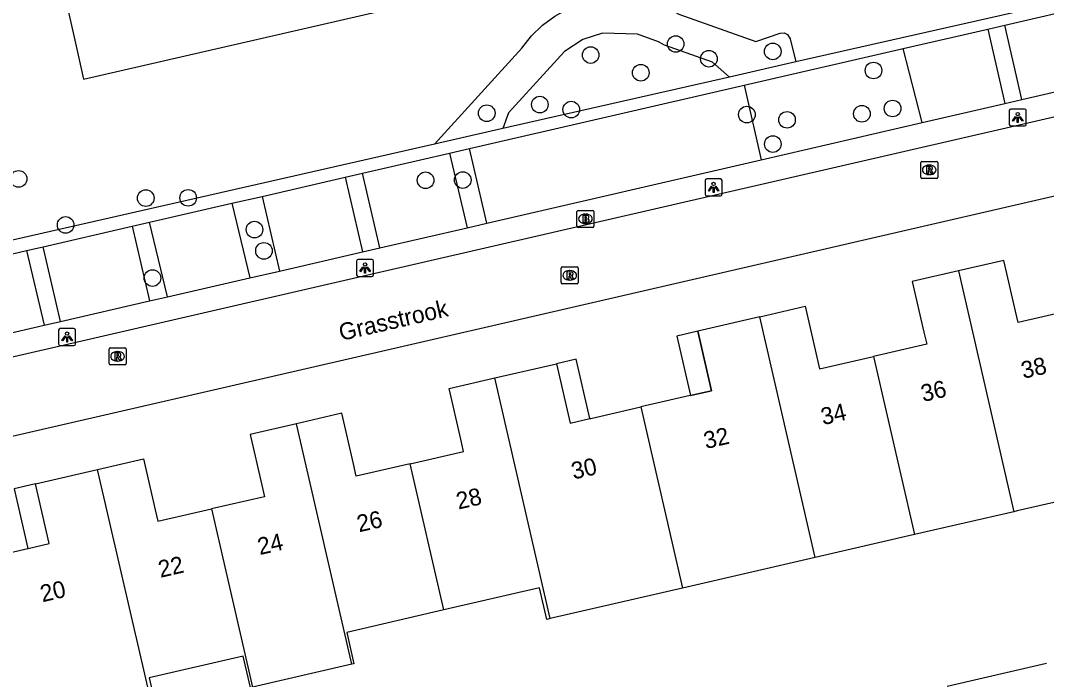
# Model space of a CAD drawing. Extents: x 156414 to 157775, y 382335 to 383765.
# Drawn here: x 156810 to 156870.4, y 382698 to 382736.8 of the extents above; entities that cross this region are included whole.
import ezdxf

# ---------------------------------------------------------------- set-up
doc = ezdxf.new("R2010")
doc.units = 0
for name, color, linetype in [('IMGEO_Boom', 7, 'Continuous'), ('IMGEO_Brandkraan', 7, 'Continuous'), ('IMGEO_Groenvoorziening', 7, 'Continuous'), ('IMGEO_Haag', 7, 'Continuous'), ('IMGEO_Lichtpunt', 7, 'Continuous'), ('IMGEO_Openbare_ruimte_label', 7, 'Continuous'), ('IMGEO_Pand', 7, 'Continuous'), ('IMGEO_Pand_nummerreeks', 7, 'Continuous'), ('IMGEO_Pand_overbouw', 7, 'Continuous'), ('IMGEO_Parkeervlak_open', 7, 'Continuous'), ('IMGEO_Rijbaan_lokaal_open', 7, 'Continuous'), ('IMGEO_Rioolput', 7, 'Continuous'), ('IMGEO_Voetpad_open', 7, 'Continuous')]:
    doc.layers.add(name, color=color, linetype=linetype)

msp = doc.modelspace()

# ---------------------------------------------------------------- linework, layer by layer
at = {"layer": 'IMGEO_Boom'}
for centre in [(156848.592, 382735.425), (156854.306, 382734.987), (156843.589, 382734.775), (156850.548, 382734.555), (156846.539, 382733.731), (156860.235, 382733.866), (156840.596, 382731.858), (156837.473, 382731.349), (156842.449, 382731.563), (156852.782, 382731.269), (156859.555, 382731.315), (156861.358, 382731.625), (156855.145, 382730.958), (156854.31, 382729.532), (156809.918, 382727.482), (156833.872, 382727.402), (156836.059, 382727.412), (156817.404, 382726.349), (156819.9, 382726.367), (156812.688, 382724.769), (156823.804, 382724.497), (156824.361, 382723.243), (156817.797, 382721.643)]:
    msp.add_circle(centre, 0.489, dxfattribs=at)
at = {"layer": 'IMGEO_Brandkraan'}
for p, q in [((156842.782, 382724.7), (156842.782, 382725.552)), ((156842.857, 382725.626), (156843.709, 382725.626)), ((156843.27, 382725.406), (156843.295, 382725.406)), ((156843.783, 382725.552), (156843.783, 382724.7)), ((156843.709, 382724.626), (156842.857, 382724.626)), ((156843.293, 382724.846), (156843.268, 382724.846))]:
    msp.add_line(p, q, dxfattribs=at)
for points in [[(156842.782, 382724.7), (156842.782, 382725.552)], [(156842.857, 382725.626), (156843.709, 382725.626)], [(156843.13, 382725.326), (156843.13, 382724.926), (156843.343, 382724.926)], [(156843.361, 382725.326), (156843.13, 382725.326)], [(156843.309, 382725.245), (156843.255, 382725.245), (156843.255, 382725.169)], [(156843.255, 382725.169), (156843.308, 382725.169)], [(156843.317, 382725.093), (156843.255, 382725.093), (156843.255, 382725.012)], [(156843.783, 382725.552), (156843.783, 382724.7)], [(156843.709, 382724.626), (156842.857, 382724.626)], [(156843.255, 382725.012), (156843.317, 382725.012)]]:
    msp.add_lwpolyline(points, dxfattribs=at)
for centre, radius, start, end in [((156842.859, 382725.55), 0.0765, 91.55205, 178.44795), ((156842.859, 382725.55), 0.0765, 91.55205, 178.44795), ((156843.31, 382725.207), 0.0379, 267.82845, 90.93552), ((156843.318, 382725.052), 0.0404, 269.87594, 90.50774), ((156843.365, 382725.181), 0.145, 59.4692, 91.53667), ((156843.39, 382725.228), 0.0922, 285.51372, 58.15012), ((156843.395, 382725.036), 0.105, 301.31148, 78.98903), ((156843.707, 382725.55), 0.0765, 1.55205, 88.44795), ((156843.707, 382725.55), 0.0765, 1.55205, 88.44795), ((156842.859, 382724.702), 0.0765, 181.55205, 268.44795), ((156842.859, 382724.702), 0.0765, 181.55205, 268.44795), ((156843.349, 382725.177), 0.251, 268.66757, 293.53466), ((156843.707, 382724.702), 0.0765, 271.55205, 358.44795), ((156843.707, 382724.702), 0.0765, 271.55205, 358.44795)]:
    msp.add_arc(centre, radius, start, end, dxfattribs=at)
for centre, major_axis, ratio, start_param, end_param in [((156843.269, 382725.126), (-0.387, 0.002), 0.722429, 4.712389, 7.853982), ((156843.294, 382725.126), (-0.39, 0.002), 0.717154, 1.570796, 4.712389)]:
    msp.add_ellipse(centre, major_axis=major_axis, ratio=ratio, start_param=start_param, end_param=end_param, dxfattribs=at)
at = {"layer": 'IMGEO_Groenvoorziening'}
for points in [[(156834.402, 382729.53), (156839.533, 382735.185), (156840.097, 382735.898), (156840.749, 382736.531), (156841.48, 382737.073), (156842.275, 382737.513), (156843.121, 382737.845), (156844.003, 382738.064), (156844.907, 382738.164), (156845.816, 382738.144), (156846.714, 382738.005), (156847.586, 382737.749), (156848.417, 382737.38), (156848.772, 382737.18), (156853.317, 382735.569), (156854.742, 382736.058), (156854.968, 382736.079), (156855.174, 382735.984), (156855.325, 382735.725), (156855.67, 382734.37)], [(156851.757, 382733.48), (156850.757, 382734.347), (156847.941, 382735.353), (156847.577, 382735.558), (156846.338, 382736.012), (156844.293, 382736.057), (156843.134, 382735.688), (156842.055, 382734.993), (156841.016, 382733.843), (156838.743, 382731.368), (156838.419, 382730.444)]]:
    msp.add_lwpolyline(points, dxfattribs=at)
at = {"layer": 'IMGEO_Haag'}
for points in [[(156874.007, 382738.543), (156855.67, 382734.37)], [(156855.67, 382734.37), (156851.757, 382733.48)], [(156851.757, 382733.48), (156838.419, 382730.444)], [(156838.419, 382730.444), (156834.402, 382729.53)], [(156834.402, 382729.53), (156803.492, 382722.496)]]:
    msp.add_lwpolyline(points, dxfattribs=at)
at = {"layer": 'IMGEO_Lichtpunt'}
for p, q in [((156868.223, 382731.501), (156868.223, 382730.694)), ((156868.223, 382731.501), (156868.223, 382730.694)), ((156869.125, 382731.596), (156868.317, 382731.596)), ((156869.125, 382731.596), (156868.317, 382731.596)), ((156869.219, 382730.694), (156869.219, 382731.501)), ((156869.219, 382730.694), (156869.219, 382731.501)), ((156868.317, 382730.6), (156869.125, 382730.6)), ((156868.317, 382730.6), (156869.125, 382730.6)), ((156850.327, 382727.384), (156850.327, 382726.577)), ((156850.327, 382727.384), (156850.327, 382726.577)), ((156851.229, 382727.479), (156850.421, 382727.479)), ((156851.229, 382727.479), (156850.421, 382727.479)), ((156851.323, 382726.577), (156851.323, 382727.384)), ((156851.323, 382726.577), (156851.323, 382727.384)), ((156850.421, 382726.483), (156851.229, 382726.483)), ((156850.421, 382726.483), (156851.229, 382726.483)), ((156830.712, 382722.739), (156829.904, 382722.739)), ((156830.712, 382722.739), (156829.904, 382722.739)), ((156829.81, 382722.644), (156829.81, 382721.837)), ((156829.81, 382722.644), (156829.81, 382721.837)), ((156830.806, 382721.837), (156830.806, 382722.644)), ((156830.806, 382721.837), (156830.806, 382722.644)), ((156829.904, 382721.743), (156830.712, 382721.743)), ((156829.904, 382721.743), (156830.712, 382721.743)), ((156812.277, 382718.571), (156812.277, 382717.764)), ((156812.277, 382718.571), (156812.277, 382717.764)), ((156813.179, 382718.666), (156812.371, 382718.666)), ((156813.179, 382718.666), (156812.371, 382718.666)), ((156813.273, 382717.764), (156813.273, 382718.571)), ((156813.273, 382717.764), (156813.273, 382718.571)), ((156812.371, 382717.67), (156813.179, 382717.67)), ((156812.371, 382717.67), (156813.179, 382717.67))]:
    msp.add_line(p, q, dxfattribs=at)
for points in [[(156868.597, 382731.165), (156868.636, 382731.137), (156868.448, 382730.875), (156868.41, 382730.902), (156868.597, 382731.165)], [(156868.699, 382731.117), (156868.746, 382731.117), (156868.746, 382730.795), (156868.699, 382730.795), (156868.699, 382731.117)], [(156868.809, 382731.137), (156868.847, 382731.164), (156869.034, 382730.902), (156868.995, 382730.874), (156868.809, 382731.137)], [(156850.701, 382727.048), (156850.74, 382727.02), (156850.552, 382726.758), (156850.514, 382726.785), (156850.701, 382727.048)], [(156850.803, 382727), (156850.85, 382727), (156850.85, 382726.678), (156850.803, 382726.678), (156850.803, 382727)], [(156850.913, 382727.02), (156850.951, 382727.047), (156851.138, 382726.785), (156851.099, 382726.757), (156850.913, 382727.02)], [(156830.184, 382722.308), (156830.223, 382722.28), (156830.035, 382722.018), (156829.997, 382722.045), (156830.184, 382722.308)], [(156830.286, 382722.26), (156830.333, 382722.26), (156830.333, 382721.938), (156830.286, 382721.938), (156830.286, 382722.26)], [(156830.396, 382722.28), (156830.434, 382722.307), (156830.621, 382722.045), (156830.582, 382722.017), (156830.396, 382722.28)], [(156812.651, 382718.235), (156812.69, 382718.207), (156812.502, 382717.945), (156812.464, 382717.972), (156812.651, 382718.235)], [(156812.753, 382718.187), (156812.8, 382718.187), (156812.8, 382717.865), (156812.753, 382717.865), (156812.753, 382718.187)], [(156812.863, 382718.207), (156812.901, 382718.234), (156813.088, 382717.972), (156813.049, 382717.944), (156812.863, 382718.207)]]:
    msp.add_lwpolyline(points, dxfattribs=at)
for centre in [(156868.722, 382731.299), (156850.826, 382727.182), (156830.309, 382722.442), (156812.776, 382718.369)]:
    msp.add_circle(centre, 0.0994, dxfattribs=at)
for centre, start, end in [((156868.317, 382731.501), 90, 180), ((156868.317, 382731.501), 90, 180), ((156869.125, 382731.501), 0, 90), ((156869.125, 382731.501), 0, 90), ((156868.317, 382730.694), 180, 270), ((156868.317, 382730.694), 180, 270), ((156869.125, 382730.694), 270, 0), ((156869.125, 382730.694), 270, 360), ((156850.421, 382727.384), 90, 180), ((156850.421, 382727.384), 90, 180), ((156851.229, 382727.384), 0, 90), ((156851.229, 382727.384), 0, 90), ((156850.421, 382726.577), 180, 270), ((156850.421, 382726.577), 180, 270), ((156851.229, 382726.577), 270, 0), ((156851.229, 382726.577), 270, 360), ((156829.904, 382722.644), 90, 180), ((156829.904, 382722.644), 90, 180), ((156830.712, 382722.644), 0, 90), ((156830.712, 382722.644), 0, 90), ((156829.904, 382721.837), 180, 270), ((156829.904, 382721.837), 180, 270), ((156830.712, 382721.837), 270, 0), ((156830.712, 382721.837), 270, 360), ((156812.371, 382718.571), 90, 180), ((156812.371, 382718.571), 90, 180), ((156813.179, 382718.571), 0, 90), ((156813.179, 382718.571), 0, 90), ((156812.371, 382717.764), 180, 270), ((156812.371, 382717.764), 180, 270), ((156813.179, 382717.764), 270, 0), ((156813.179, 382717.764), 270, 360)]:
    msp.add_arc(centre, 0.0946, start, end, dxfattribs=at)
at = {"layer": 'IMGEO_Pand'}
for points in [[(156813.35, 382745.095), (156811.203, 382744.597), (156813.271, 382735.473), (156813.741, 382733.355), (156832.373, 382737.642)], [(156871.91, 382719.744), (156868.748, 382719.018), (156868.593, 382719.692), (156867.908, 382722.678), (156865.232, 382722.06)], [(156865.232, 382722.06), (156862.518, 382721.433), (156863.206, 382718.448), (156863.367, 382717.747), (156860.227, 382717.023)], [(156865.232, 382722.06), (156868.487, 382707.882)], [(156853.536, 382719.358), (156856.21, 382719.978), (156856.899, 382716.992), (156857.06, 382716.293), (156860.227, 382717.023)], [(156853.536, 382719.358), (156849.889, 382718.513), (156850.696, 382715.01), (156849.464, 382714.726), (156849.443, 382714.721), (156846.542, 382714.052)], [(156856.797, 382705.186), (156853.536, 382719.358)], [(156860.227, 382717.023), (156862.64, 382706.533)], [(156837.941, 382715.759), (156841.57, 382716.594), (156842.378, 382713.092), (156843.549, 382713.362), (156843.595, 382713.373), (156846.542, 382714.052)], [(156832.969, 382710.71), (156836.111, 382711.436), (156835.945, 382712.154), (156835.254, 382715.14), (156837.941, 382715.759)], [(156841.209, 382701.59), (156837.941, 382715.759)], [(156832.969, 382710.71), (156829.791, 382709.976), (156829.625, 382710.694), (156828.935, 382713.681), (156826.272, 382713.065)], [(156846.542, 382714.052), (156849.001, 382703.388)], [(156826.272, 382713.065), (156823.544, 382712.434), (156824.231, 382709.449), (156824.389, 382708.76), (156821.274, 382708.044)], [(156829.537, 382698.898), (156826.272, 382713.065)], [(156814.572, 382710.371), (156817.265, 382710.992), (156817.952, 382707.999), (156818.109, 382707.317), (156821.274, 382708.044)], [(156834.95, 382702.096), (156832.969, 382710.71)], [(156807.399, 382705.016), (156810.455, 382705.715), (156810.491, 382705.723), (156811.711, 382706.017), (156810.912, 382709.528), (156814.572, 382710.371)], [(156817.84, 382696.2), (156814.572, 382710.371)], [(156874.327, 382709.228), (156874.118, 382709.18), (156868.691, 382707.929), (156868.487, 382707.882)], [(156821.274, 382708.044), (156823.693, 382697.55)], [(156868.487, 382707.882), (156862.64, 382706.533)], [(156862.64, 382706.533), (156856.797, 382705.186)], [(156856.797, 382705.186), (156849.001, 382703.388)], [(156841.209, 382701.59), (156841.004, 382701.543), (156840.577, 382703.394), (156834.95, 382702.096)], [(156849.001, 382703.388), (156841.209, 382701.59)], [(156834.95, 382702.096), (156829.228, 382700.776), (156829.655, 382698.925), (156829.537, 382698.898)], [(156823.693, 382697.55), (156823.566, 382697.521), (156823.139, 382699.372), (156817.605, 382698.095), (156818.032, 382696.244), (156817.84, 382696.2)], [(156829.537, 382698.898), (156823.693, 382697.55)], [(156864.577, 382697.612), (156870.42, 382698.958)]]:
    msp.add_lwpolyline(points, dxfattribs=at)
at = {"layer": 'IMGEO_Pand_overbouw'}
for points in [[(156849.464, 382714.726), (156850.696, 382715.01), (156849.889, 382718.513), (156848.659, 382718.228)], [(156843.549, 382713.362), (156842.741, 382716.863), (156841.57, 382716.594), (156842.378, 382713.092)], [(156809.653, 382709.238), (156810.455, 382705.715), (156810.491, 382705.723), (156811.711, 382706.017), (156810.912, 382709.528)]]:
    msp.add_lwpolyline(points, close=True, dxfattribs=at)
at = {"layer": 'IMGEO_Parkeervlak_open'}
for points in [[(156867.964, 382736.534), (156873.043, 382737.705)], [(156861.974, 382735.153), (156866.967, 382736.304)], [(156836.467, 382729.27), (156852.619, 382732.995)], [(156830.166, 382727.817), (156835.281, 382728.996)], [(156824.257, 382726.454), (156829.139, 382727.58)], [(156817.631, 382724.926), (156822.477, 382726.044)], [(156811.357, 382723.479), (156816.603, 382724.689)], [(156807.895, 382722.68), (156810.39, 382723.256)]]:
    msp.add_lwpolyline(points, dxfattribs=at)
at = {"layer": 'IMGEO_Rijbaan_lokaal_open'}
for points in [[(156730.522, 382698.738), (156791.204, 382712.755), (156805.031, 382715.955), (156830.401, 382721.812), (156868.803, 382730.665), (156879.275, 382733.088), (156907.413, 382739.578), (156929.495, 382744.678), (156949.815, 382749.383)], [(156805.847, 382711.483), (156831.783, 382717.455), (156841.152, 382719.616), (156876.422, 382727.751)]]:
    msp.add_lwpolyline(points, dxfattribs=at)
at = {"layer": 'IMGEO_Rioolput'}
for p, q in [((156863.013, 382727.586), (156863.013, 382728.438)), ((156863.088, 382728.512), (156863.94, 382728.512)), ((156863.501, 382728.292), (156863.526, 382728.292)), ((156864.014, 382728.438), (156864.014, 382727.586)), ((156863.94, 382727.512), (156863.088, 382727.512)), ((156863.524, 382727.732), (156863.499, 382727.732)), ((156841.858, 382721.373), (156841.858, 382722.225)), ((156841.933, 382722.299), (156842.785, 382722.299)), ((156842.346, 382722.079), (156842.371, 382722.079)), ((156842.859, 382722.225), (156842.859, 382721.373)), ((156842.369, 382721.519), (156842.344, 382721.519)), ((156842.785, 382721.299), (156841.933, 382721.299)), ((156815.244, 382716.606), (156815.244, 382717.458)), ((156815.319, 382717.532), (156816.171, 382717.532)), ((156815.732, 382717.312), (156815.757, 382717.312)), ((156816.245, 382717.458), (156816.245, 382716.606)), ((156815.755, 382716.752), (156815.73, 382716.752)), ((156816.171, 382716.532), (156815.319, 382716.532))]:
    msp.add_line(p, q, dxfattribs=at)
for points in [[(156863.013, 382727.586), (156863.013, 382728.438)], [(156863.088, 382728.512), (156863.94, 382728.512)], [(156863.602, 382728.21), (156863.35, 382728.212), (156863.35, 382727.812)], [(156863.528, 382728.131), (156863.474, 382728.131), (156863.474, 382728.05)], [(156864.014, 382728.438), (156864.014, 382727.586)], [(156863.94, 382727.512), (156863.088, 382727.512)], [(156863.35, 382727.812), (156863.474, 382727.812), (156863.474, 382727.974), (156863.485, 382727.974)], [(156863.474, 382728.05), (156863.526, 382728.05)], [(156863.532, 382727.945), (156863.603, 382727.812), (156863.743, 382727.812), (156863.678, 382727.938)], [(156841.858, 382721.373), (156841.858, 382722.225)], [(156841.933, 382722.299), (156842.785, 382722.299)], [(156842.859, 382722.225), (156842.859, 382721.373)], [(156842.447, 382721.997), (156842.195, 382721.999), (156842.195, 382721.599)], [(156842.195, 382721.599), (156842.319, 382721.599), (156842.319, 382721.761), (156842.33, 382721.761)], [(156842.373, 382721.918), (156842.319, 382721.918), (156842.319, 382721.837)], [(156842.319, 382721.837), (156842.371, 382721.837)], [(156842.377, 382721.732), (156842.448, 382721.599), (156842.588, 382721.599), (156842.523, 382721.725)], [(156842.785, 382721.299), (156841.933, 382721.299)], [(156815.244, 382716.606), (156815.244, 382717.458)], [(156815.319, 382717.532), (156816.171, 382717.532)], [(156815.833, 382717.23), (156815.581, 382717.232), (156815.581, 382716.832)], [(156816.245, 382717.458), (156816.245, 382716.606)], [(156815.581, 382716.832), (156815.705, 382716.832), (156815.705, 382716.994), (156815.716, 382716.994)], [(156815.759, 382717.151), (156815.705, 382717.151), (156815.705, 382717.07)], [(156815.705, 382717.07), (156815.757, 382717.07)], [(156815.763, 382716.965), (156815.834, 382716.832), (156815.974, 382716.832), (156815.909, 382716.958)], [(156816.171, 382716.532), (156815.319, 382716.532)]]:
    msp.add_lwpolyline(points, dxfattribs=at)
for centre, radius, start, end in [((156863.09, 382728.436), 0.0765, 91.55205, 178.44795), ((156863.09, 382728.436), 0.0765, 91.55205, 178.44795), ((156863.534, 382728.035), 0.0964, 77.00612, 93.18647), ((156863.548, 382728.092), 0.0378, 276.66336, 79.67722), ((156863.601, 382728.1), 0.109, 350.36119, 89.41601), ((156863.938, 382728.436), 0.0765, 1.55205, 88.44795), ((156863.938, 382728.436), 0.0765, 1.55205, 88.44795), ((156863.09, 382727.588), 0.0765, 181.55205, 268.44795), ((156863.09, 382727.588), 0.0765, 181.55205, 268.44795), ((156863.484, 382727.921), 0.0533, 26.02933, 88.69889), ((156863.51, 382728.239), 0.19, 274.7715, 282.96867), ((156863.599, 382728.1), 0.112, 277.58423, 350.98172), ((156863.583, 382727.885), 0.108, 29.51342, 73.79051), ((156863.938, 382727.588), 0.0765, 271.55205, 358.44795), ((156863.938, 382727.588), 0.0765, 271.55205, 358.44795), ((156841.935, 382722.223), 0.0765, 91.55205, 178.44795), ((156841.935, 382722.223), 0.0765, 91.55205, 178.44795), ((156842.783, 382722.223), 0.0765, 1.55205, 88.44795), ((156842.783, 382722.223), 0.0765, 1.55205, 88.44795), ((156842.329, 382721.708), 0.0533, 26.02933, 88.69889), ((156842.355, 382722.026), 0.19, 274.7715, 282.96867), ((156842.379, 382721.822), 0.0964, 77.00612, 93.18647), ((156842.393, 382721.879), 0.0378, 276.66336, 79.67722), ((156842.446, 382721.887), 0.109, 350.36119, 89.41601), ((156842.444, 382721.887), 0.112, 277.58423, 350.98172), ((156842.428, 382721.672), 0.108, 29.51342, 73.79051), ((156841.935, 382721.375), 0.0765, 181.55205, 268.44795), ((156841.935, 382721.375), 0.0765, 181.55205, 268.44795), ((156842.783, 382721.375), 0.0765, 271.55205, 358.44795), ((156842.783, 382721.375), 0.0765, 271.55205, 358.44795), ((156815.321, 382717.456), 0.0765, 91.55205, 178.44795), ((156815.321, 382717.456), 0.0765, 91.55205, 178.44795), ((156815.832, 382717.12), 0.109, 350.36119, 89.41601), ((156816.169, 382717.456), 0.0765, 1.55205, 88.44795), ((156816.169, 382717.456), 0.0765, 1.55205, 88.44795), ((156815.715, 382716.941), 0.0533, 26.02933, 88.69889), ((156815.741, 382717.259), 0.19, 274.7715, 282.96867), ((156815.765, 382717.055), 0.0964, 77.00612, 93.18647), ((156815.779, 382717.112), 0.0378, 276.66336, 79.67722), ((156815.83, 382717.12), 0.112, 277.58423, 350.98172), ((156815.814, 382716.905), 0.108, 29.51342, 73.79051), ((156815.321, 382716.608), 0.0765, 181.55205, 268.44795), ((156815.321, 382716.608), 0.0765, 181.55205, 268.44795), ((156816.169, 382716.608), 0.0765, 271.55205, 358.44795), ((156816.169, 382716.608), 0.0765, 271.55205, 358.44795)]:
    msp.add_arc(centre, radius, start, end, dxfattribs=at)
for centre, major_axis, ratio, start_param, end_param in [((156863.5, 382728.012), (-0.387, 0.002), 0.722429, 4.712389, 7.853982), ((156863.525, 382728.012), (-0.39, 0.002), 0.717154, 1.570796, 4.712389), ((156842.345, 382721.799), (-0.387, 0.002), 0.722429, 4.712389, 7.853982), ((156842.37, 382721.799), (-0.39, 0.002), 0.717154, 1.570796, 4.712389), ((156815.731, 382717.032), (-0.387, 0.002), 0.722429, 4.712389, 7.853982), ((156815.756, 382717.032), (-0.39, 0.002), 0.717154, 1.570796, 4.712389)]:
    msp.add_ellipse(centre, major_axis=major_axis, ratio=ratio, start_param=start_param, end_param=end_param, dxfattribs=at)
at = {"layer": 'IMGEO_Voetpad_open'}
for points in [[(156866.967, 382736.304), (156867.964, 382736.534)], [(156866.967, 382736.304), (156867.967, 382731.919)], [(156868.975, 382732.152), (156867.964, 382736.534)], [(156852.619, 382732.995), (156861.974, 382735.153)], [(156863.097, 382730.795), (156861.974, 382735.153)], [(156852.619, 382732.995), (156853.63, 382728.608)], [(156868.975, 382732.152), (156874.073, 382733.33)], [(156863.097, 382730.795), (156867.967, 382731.919)], [(156867.967, 382731.919), (156868.975, 382732.152)], [(156853.63, 382728.608), (156863.097, 382730.795)], [(156835.281, 382728.996), (156836.467, 382729.27)], [(156835.281, 382728.996), (156836.315, 382724.608)], [(156837.468, 382724.874), (156836.467, 382729.27)], [(156837.468, 382724.874), (156853.63, 382728.608)], [(156829.139, 382727.58), (156830.166, 382727.817)], [(156829.139, 382727.58), (156830.157, 382723.186)], [(156831.175, 382723.421), (156830.166, 382727.817)], [(156822.477, 382726.044), (156824.257, 382726.454)], [(156824.257, 382726.454), (156825.272, 382722.057)], [(156822.477, 382726.044), (156823.524, 382721.654)], [(156816.603, 382724.689), (156817.631, 382724.926)], [(156816.603, 382724.689), (156817.63, 382720.292)], [(156818.691, 382720.537), (156817.631, 382724.926)], [(156831.175, 382723.421), (156836.315, 382724.608)], [(156836.315, 382724.608), (156837.468, 382724.874)], [(156810.39, 382723.256), (156811.357, 382723.479)], [(156810.39, 382723.256), (156811.426, 382718.859)], [(156812.391, 382719.082), (156811.357, 382723.479)], [(156830.157, 382723.186), (156831.175, 382723.421)], [(156825.272, 382722.057), (156830.157, 382723.186)], [(156823.524, 382721.654), (156825.272, 382722.057)], [(156818.691, 382720.537), (156823.524, 382721.654)], [(156812.391, 382719.082), (156817.63, 382720.292)], [(156817.63, 382720.292), (156818.691, 382720.537)], [(156811.426, 382718.859), (156812.391, 382719.082)], [(156808.902, 382718.276), (156811.426, 382718.859)]]:
    msp.add_lwpolyline(points, dxfattribs=at)

# ---------------------------------------------------------------- texts
at = {"layer": 'IMGEO_Openbare_ruimte_label'}
msp.add_text('Grasstrook', height=1, rotation=13.0075, dxfattribs=at).set_placement((156828.899, 382717.934))
at = {"layer": 'IMGEO_Pand_nummerreeks'}
for s, rotation, p in [('38', 13.02906, (156869.051, 382715.704)), ('36', 13.03126, (156863.155, 382714.34)), ('34', 13.03126, (156857.263, 382712.976)), ('32', 12.98322, (156850.371, 382711.57)), ('30', 12.98322, (156842.58, 382709.774)), ('28', 12.90773, (156835.803, 382708.006)), ('26', 12.90773, (156829.956, 382706.666)), ('24', 12.90773, (156824.112, 382705.327)), ('22', 12.90773, (156818.265, 382703.987)), ('20', 12.88009, (156811.321, 382702.548))]:
    msp.add_text(s, height=1, rotation=rotation, dxfattribs=at).set_placement(p)

doc.saveas('drawing.dxf')
